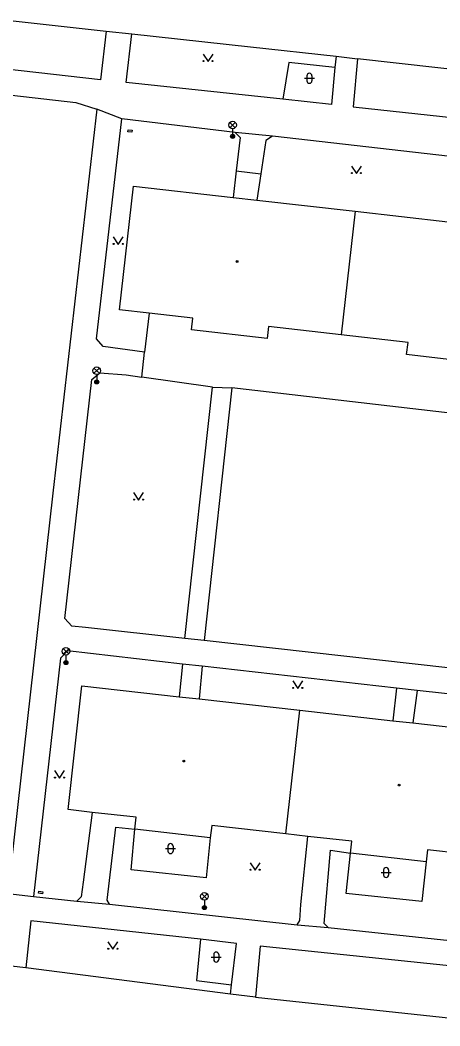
# Model space of a CAD drawing. Extents: x -595546 to -593986, y -1160845 to -1159202.
# Drawn here: x -594587.9 to -594546.1, y -1160202.2 to -1160102 of the extents above; entities that cross this region are included whole.
import ezdxf

# ---------------------------------------------------------------- set-up
doc = ezdxf.new("R2010")
doc.units = 0
for name, color, linetype in [('Level 33', 7, 'Continuous'), ('Level 36', 7, 'Continuous'), ('Level 39', 7, 'Continuous'), ('silnoproud - povrch.  znaky a  RIS  skut. velikost', 7, 'Continuous'), ('Specificka linie pasportu komunikaci', 7, 'Continuous'), ('TM - budovy zdene_ betonove - VP', 7, 'Continuous'), ('TM - chodniky - VP', 7, 'Continuous'), ('TM - komunikace - VP', 7, 'Continuous'), ('TM - plot dreveny - VP', 7, 'Continuous'), ('TM - rozhrani ploch obecne - VP', 7, 'Continuous')]:
    doc.layers.add(name, color=color, linetype=linetype)

msp = doc.modelspace()

# ---------------------------------------------------------------- linework, layer by layer
at = {"layer": 'Level 33'}
for p, q in [((-594566.98, -1160112.75), (-594566.45, -1160112.22)), ((-594566.98, -1160112.22), (-594566.45, -1160112.75)), ((-594566.71, -1160112.86), (-594566.71, -1160113.61)), ((-594580.52, -1160137.21), (-594579.98, -1160136.68)), ((-594580.52, -1160136.68), (-594579.98, -1160137.21)), ((-594580.25, -1160137.32), (-594580.25, -1160138.07)), ((-594583.57, -1160165.16), (-594583.04, -1160164.63)), ((-594583.57, -1160164.63), (-594583.04, -1160165.16)), ((-594583.31, -1160165.27), (-594583.31, -1160166.02)), ((-594569.78, -1160189.56), (-594569.25, -1160189.03)), ((-594569.78, -1160189.03), (-594569.25, -1160189.56)), ((-594569.52, -1160189.67), (-594569.52, -1160190.42))]:
    msp.add_line(p, q, dxfattribs=at)
for centre, radius in [((-594566.71, -1160112.48), 0.375), ((-594566.71, -1160113.61), 0.2), ((-594566.71, -1160113.61), 0.145), ((-594566.71, -1160113.61), 0.0876), ((-594580.25, -1160136.95), 0.375), ((-594580.25, -1160138.07), 0.2), ((-594580.25, -1160138.07), 0.145), ((-594580.25, -1160138.07), 0.0876), ((-594583.31, -1160164.89), 0.375), ((-594583.31, -1160166.02), 0.2), ((-594583.31, -1160166.02), 0.145), ((-594583.31, -1160166.02), 0.0876), ((-594569.52, -1160189.3), 0.375), ((-594569.52, -1160190.42), 0.2), ((-594569.52, -1160190.42), 0.145), ((-594569.52, -1160190.42), 0.0876)]:
    msp.add_circle(centre, radius, dxfattribs=at)
at = {"layer": 'Level 36'}
for p, q in [((-594559.57, -1160107.83), (-594558.57, -1160107.83)), ((-594559.32, -1160107.58), (-594559.32, -1160108.08)), ((-594558.82, -1160107.58), (-594558.82, -1160108.08)), ((-594573.4, -1160184.54), (-594572.4, -1160184.54)), ((-594573.15, -1160184.29), (-594573.15, -1160184.79)), ((-594572.65, -1160184.29), (-594572.65, -1160184.79)), ((-594551.93, -1160186.92), (-594550.93, -1160186.92)), ((-594551.68, -1160186.67), (-594551.68, -1160187.17)), ((-594551.18, -1160186.67), (-594551.18, -1160187.17)), ((-594568.6, -1160195.09), (-594568.6, -1160195.59)), ((-594568.1, -1160195.09), (-594568.1, -1160195.59)), ((-594568.85, -1160195.34), (-594567.85, -1160195.34))]:
    msp.add_line(p, q, dxfattribs=at)
for points in [[(-594569.66, -1160105.42), (-594569.16, -1160106.17), (-594568.66, -1160105.42)], [(-594554.89, -1160116.57), (-594554.39, -1160117.32), (-594553.89, -1160116.57)], [(-594578.61, -1160123.62), (-594578.11, -1160124.37), (-594577.61, -1160123.62)], [(-594576.58, -1160149.08), (-594576.08, -1160149.83), (-594575.58, -1160149.08)], [(-594560.72, -1160167.84), (-594560.22, -1160168.59), (-594559.72, -1160167.84)], [(-594584.45, -1160176.77), (-594583.95, -1160177.52), (-594583.45, -1160176.77)], [(-594564.97, -1160185.95), (-594564.47, -1160186.7), (-594563.97, -1160185.95)], [(-594579.14, -1160193.82), (-594578.64, -1160194.57), (-594578.14, -1160193.82)]]:
    msp.add_lwpolyline(points, dxfattribs=at)
for centre in [(-594569.61, -1160106.12), (-594568.71, -1160106.12), (-594554.84, -1160117.27), (-594553.94, -1160117.27), (-594578.56, -1160124.32), (-594577.66, -1160124.32), (-594576.53, -1160149.78), (-594575.63, -1160149.78), (-594560.67, -1160168.54), (-594559.77, -1160168.54), (-594584.4, -1160177.47), (-594583.5, -1160177.47), (-594564.92, -1160186.65), (-594564.02, -1160186.65), (-594579.09, -1160194.52), (-594578.19, -1160194.52)]:
    msp.add_circle(centre, 0.05, dxfattribs=at)
for centre, start, end in [((-594559.07, -1160107.58), 0, 180), ((-594559.07, -1160108.08), 180, 0), ((-594572.9, -1160184.29), 0, 180), ((-594572.9, -1160184.79), 180, 0), ((-594551.43, -1160186.67), 0, 180), ((-594551.43, -1160187.17), 180, 0), ((-594568.35, -1160195.09), 0, 180), ((-594568.35, -1160195.59), 180, 0)]:
    msp.add_arc(centre, 0.25, start, end, dxfattribs=at)
at = {"layer": 'Level 39'}
for centre, radius in [((-594566.27, -1160126.07), 0.09), ((-594566.27, -1160126.07), 0.0398), ((-594571.58, -1160175.82), 0.09), ((-594571.58, -1160175.82), 0.0398), ((-594550.14, -1160178.21), 0.09), ((-594550.14, -1160178.21), 0.0398)]:
    msp.add_circle(centre, radius, dxfattribs=at)
at = {"layer": 'silnoproud - povrch.  znaky a  RIS  skut. velikost'}
for points in [[(-594577.15, -1160113.15), (-594577.12, -1160112.95)], [(-594577.12, -1160112.95), (-594576.73, -1160113)], [(-594576.73, -1160113), (-594576.75, -1160113.2)], [(-594576.75, -1160113.2), (-594577.15, -1160113.15)], [(-594586.04, -1160188.99), (-594586.01, -1160188.79)], [(-594585.64, -1160189.03), (-594586.04, -1160188.99)], [(-594586.01, -1160188.79), (-594585.62, -1160188.83)], [(-594585.62, -1160188.83), (-594585.64, -1160189.03)]]:
    msp.add_lwpolyline(points, dxfattribs=at)
at = {"layer": 'Specificka linie pasportu komunikaci'}
for points in [[(-594504.78, -1160111.43), (-594554.28, -1160105.89)], [(-594577.75, -1160111.88), (-594580.25, -1160110.9)], [(-594568.7, -1160138.58), (-594566.79, -1160138.67)], [(-594589.11, -1160189.02), (-594586.53, -1160189.31)], [(-594582.24, -1160189.77), (-594578.97, -1160190.09)], [(-594560.29, -1160192.12), (-594557.19, -1160192.4)], [(-594564.43, -1160199.34), (-594517.02, -1160204.4)]]:
    msp.add_lwpolyline(points, dxfattribs=at)
at = {"layer": 'TM - budovy zdene_ betonove - VP'}
for points in [[(-594577.97, -1160130.87), (-594576.58, -1160118.56)], [(-594576.58, -1160118.56), (-594566.65, -1160119.69)], [(-594566.65, -1160119.69), (-594564.3, -1160119.96)], [(-594564.3, -1160119.96), (-594554.52, -1160121.07)], [(-594554.52, -1160121.07), (-594555.91, -1160133.38)], [(-594554.52, -1160121.07), (-594545.27, -1160122.11)], [(-594575.04, -1160131.21), (-594577.97, -1160130.87)], [(-594570.69, -1160131.7), (-594575.04, -1160131.21)], [(-594570.82, -1160132.89), (-594570.69, -1160131.7)], [(-594563.27, -1160133.75), (-594570.82, -1160132.89)], [(-594563.15, -1160132.56), (-594563.27, -1160133.75)], [(-594555.91, -1160133.38), (-594563.15, -1160132.56)], [(-594549.23, -1160134.13), (-594555.91, -1160133.38)], [(-594549.39, -1160135.33), (-594549.23, -1160134.13)], [(-594541.79, -1160136.22), (-594549.39, -1160135.33)], [(-594583.1, -1160180.65), (-594581.72, -1160168.34)], [(-594581.72, -1160168.34), (-594572.04, -1160169.42)], [(-594572.04, -1160169.42), (-594570.05, -1160169.64)], [(-594570.05, -1160169.64), (-594560.02, -1160170.76)], [(-594561.4, -1160183.08), (-594560.02, -1160170.76)], [(-594560.02, -1160170.76), (-594550.76, -1160171.8)], [(-594550.76, -1160171.8), (-594548.77, -1160172.02)], [(-594548.77, -1160172.02), (-594538.83, -1160173.13)], [(-594580.71, -1160180.93), (-594583.1, -1160180.65)], [(-594576.31, -1160181.41), (-594580.71, -1160180.93)], [(-594576.46, -1160182.61), (-594576.31, -1160181.41)], [(-594568.95, -1160183.46), (-594576.46, -1160182.61)], [(-594568.77, -1160182.25), (-594568.95, -1160183.46)], [(-594561.4, -1160183.08), (-594568.77, -1160182.25)], [(-594559.22, -1160183.34), (-594561.4, -1160183.08)], [(-594554.84, -1160183.81), (-594559.22, -1160183.34)], [(-594554.96, -1160185), (-594554.84, -1160183.81)], [(-594547.45, -1160185.86), (-594554.96, -1160185)], [(-594547.3, -1160184.66), (-594547.45, -1160185.86)], [(-594540.21, -1160185.45), (-594547.3, -1160184.66)]]:
    msp.add_lwpolyline(points, dxfattribs=at)
at = {"layer": 'TM - chodniky - VP'}
for points in [[(-594579.32, -1160103.12), (-594579.88, -1160107.99)], [(-594577.31, -1160108.24), (-594576.76, -1160103.4)], [(-594579.88, -1160107.99), (-594611.22, -1160104.42)], [(-594556.41, -1160105.64), (-594556.52, -1160106.74)], [(-594556.52, -1160106.74), (-594556.88, -1160110.43)], [(-594608.14, -1160107.27), (-594582.33, -1160110.23)], [(-594561.7, -1160109.9), (-594577.31, -1160108.24)], [(-594556.88, -1160110.43), (-594561.7, -1160109.9)], [(-594580.25, -1160110.9), (-594584.61, -1160149.14)], [(-594582.33, -1160110.23), (-594580.25, -1160110.9)], [(-594580.26, -1160133.77), (-594577.75, -1160111.88)], [(-594566.45, -1160113.21), (-594577.75, -1160111.88)], [(-594566.45, -1160113.21), (-594565.96, -1160113.71)], [(-594565.96, -1160113.71), (-594566.35, -1160117.05)], [(-594563.4, -1160114.03), (-594563.9, -1160117.35)], [(-594562.74, -1160113.59), (-594563.4, -1160114.03)], [(-594545.03, -1160115.62), (-594562.74, -1160113.59)], [(-594566.35, -1160117.05), (-594566.65, -1160119.69)], [(-594563.9, -1160117.35), (-594564.3, -1160119.96)], [(-594575.04, -1160131.21), (-594575.48, -1160135.1)], [(-594579.59, -1160134.53), (-594580.26, -1160133.77)], [(-594575.48, -1160135.1), (-594579.59, -1160134.53)], [(-594583.41, -1160161.64), (-594580.73, -1160137.81)], [(-594580.73, -1160137.81), (-594579.93, -1160137.16)], [(-594579.93, -1160137.16), (-594577.3, -1160137.37)], [(-594577.3, -1160137.37), (-594575.76, -1160137.59)], [(-594568.7, -1160138.58), (-594575.76, -1160137.59)], [(-594571.47, -1160163.62), (-594568.7, -1160138.58)], [(-594566.79, -1160138.67), (-594569.55, -1160163.82)], [(-594546.49, -1160141.01), (-594566.79, -1160138.67)], [(-594523.59, -1160143.68), (-594546.49, -1160141.01)], [(-594584.61, -1160149.14), (-594589.11, -1160189.02)], [(-594582.74, -1160162.38), (-594583.41, -1160161.64)], [(-594581.35, -1160162.53), (-594582.74, -1160162.38)], [(-594571.47, -1160163.62), (-594581.35, -1160162.53)], [(-594538.19, -1160167.34), (-594569.55, -1160163.82)], [(-594583.14, -1160164.85), (-594583.85, -1160165.56)], [(-594571.71, -1160166.16), (-594583.14, -1160164.85)], [(-594583.85, -1160165.56), (-594586.53, -1160189.31)], [(-594571.71, -1160166.16), (-594572.04, -1160169.42)], [(-594569.76, -1160166.36), (-594570.05, -1160169.64)], [(-594550.39, -1160168.55), (-594569.76, -1160166.36)], [(-594550.39, -1160168.55), (-594550.76, -1160171.8)], [(-594548.33, -1160168.78), (-594548.77, -1160172.02)], [(-594528.4, -1160170.97), (-594548.33, -1160168.78)], [(-594580.71, -1160180.93), (-594581.6, -1160187.87)], [(-594579.2, -1160189.68), (-594578.35, -1160182.4)], [(-594578.35, -1160182.4), (-594576.46, -1160182.61)], [(-594559.91, -1160190.12), (-594559.22, -1160183.34)], [(-594557.58, -1160191.99), (-594556.97, -1160184.71)], [(-594556.97, -1160184.71), (-594554.96, -1160185)], [(-594581.6, -1160187.87), (-594581.81, -1160189.34)], [(-594586.53, -1160189.31), (-594582.24, -1160189.77)], [(-594581.81, -1160189.34), (-594582.24, -1160189.77)], [(-594578.97, -1160190.09), (-594579.2, -1160189.68)], [(-594578.97, -1160190.09), (-594560.29, -1160192.12)], [(-594560.03, -1160191.7), (-594559.91, -1160190.12)], [(-594586.82, -1160191.74), (-594587.3, -1160196.4)], [(-594569.91, -1160193.57), (-594586.82, -1160191.74)], [(-594560.29, -1160192.12), (-594560.03, -1160191.7)], [(-594557.19, -1160192.4), (-594557.58, -1160191.99)], [(-594557.19, -1160192.4), (-594538.87, -1160194.35)], [(-594566.32, -1160194), (-594569.91, -1160193.57)], [(-594566.83, -1160198.1), (-594566.32, -1160194)], [(-594566.94, -1160199.02), (-594566.83, -1160198.1)]]:
    msp.add_lwpolyline(points, dxfattribs=at)
at = {"layer": 'TM - komunikace - VP'}
for points in [[(-594606.23, -1160100.14), (-594579.32, -1160103.12)], [(-594579.32, -1160103.12), (-594576.76, -1160103.4)], [(-594576.76, -1160103.4), (-594564.92, -1160104.71)], [(-594564.92, -1160104.71), (-594556.41, -1160105.64)], [(-594556.41, -1160105.64), (-594554.28, -1160105.89)], [(-594554.28, -1160105.89), (-594554.71, -1160110.66)], [(-594554.71, -1160110.66), (-594505.33, -1160116.02)], [(-594563.97, -1160194.24), (-594564.43, -1160199.34)], [(-594516.41, -1160199.21), (-594563.97, -1160194.24)], [(-594587.3, -1160196.4), (-594589.95, -1160196.11)], [(-594566.94, -1160199.02), (-594587.3, -1160196.4)], [(-594564.43, -1160199.34), (-594566.94, -1160199.02)]]:
    msp.add_lwpolyline(points, dxfattribs=at)
at = {"layer": 'TM - plot dreveny - VP'}
for points in [[(-594568.95, -1160183.46), (-594569.35, -1160187.44), (-594576.83, -1160186.67), (-594576.46, -1160182.61)], [(-594547.45, -1160185.86), (-594547.87, -1160189.82), (-594555.42, -1160189.01), (-594554.96, -1160185)]]:
    msp.add_lwpolyline(points, dxfattribs=at)
at = {"layer": 'TM - rozhrani ploch obecne - VP'}
for points in [[(-594561.12, -1160106.24), (-594561.7, -1160109.9)], [(-594556.52, -1160106.74), (-594561.12, -1160106.24)], [(-594562.74, -1160113.59), (-594566.45, -1160113.21)], [(-594566.35, -1160117.05), (-594563.9, -1160117.35)], [(-594575.76, -1160137.59), (-594575.48, -1160135.1)], [(-594569.55, -1160163.82), (-594571.47, -1160163.62)], [(-594569.76, -1160166.36), (-594571.71, -1160166.16)], [(-594548.33, -1160168.78), (-594550.39, -1160168.55)], [(-594569.91, -1160193.57), (-594570.3, -1160197.68)], [(-594570.3, -1160197.68), (-594566.83, -1160198.1)]]:
    msp.add_lwpolyline(points, dxfattribs=at)

doc.saveas('drawing.dxf')
